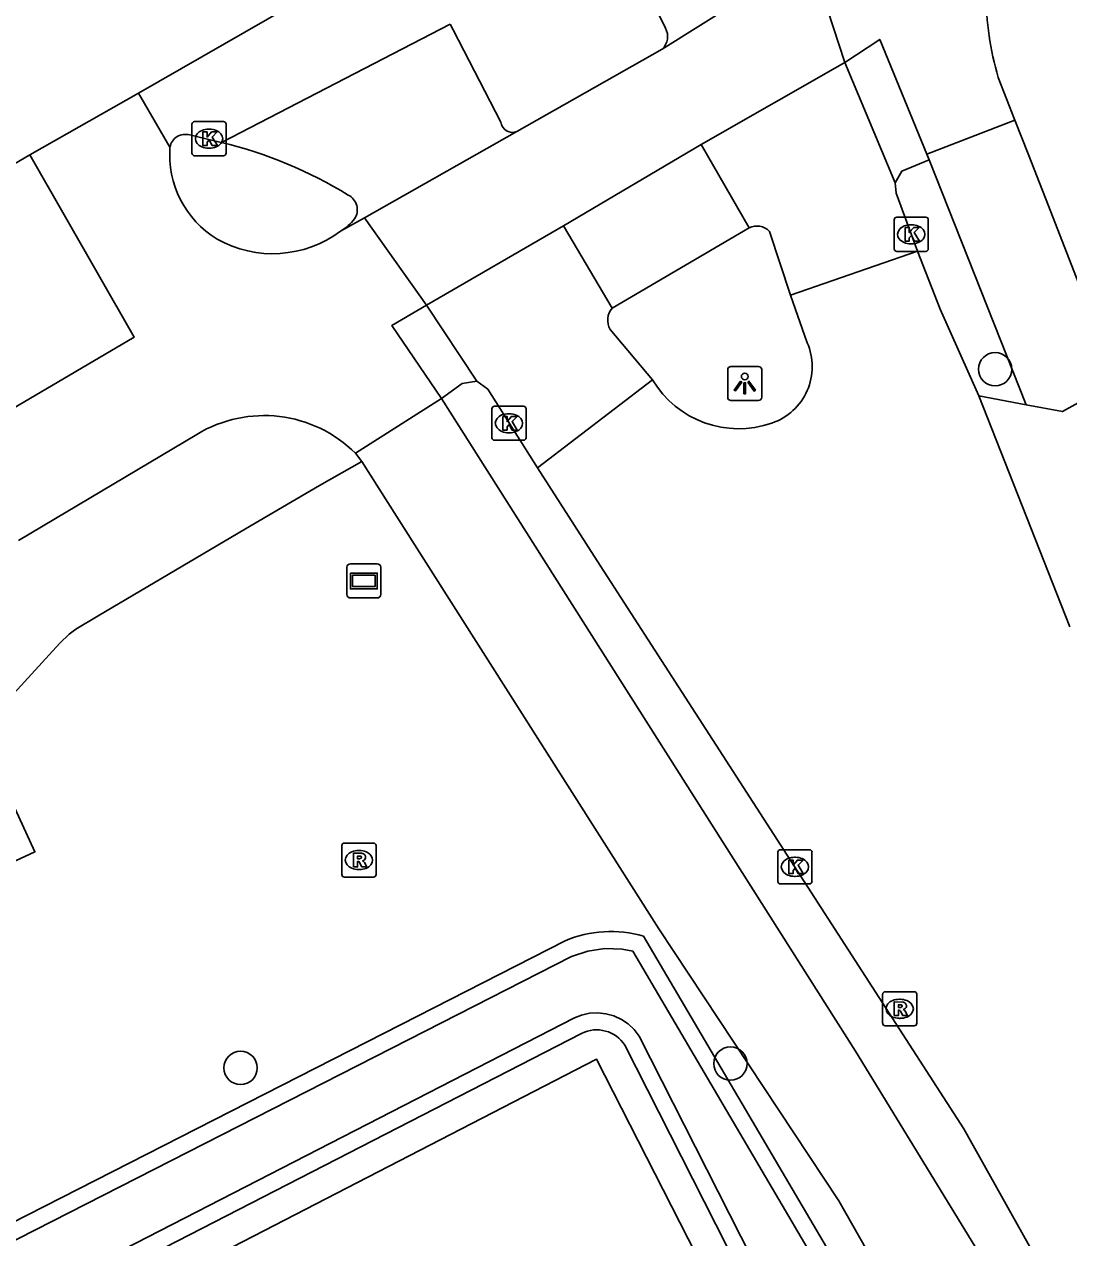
# Model space of a CAD drawing. Extents: x 158838 to 160074, y 386376 to 387776.
# Drawn here: x 159636.68 to 159667.32, y 387637.91 to 387673.5 of the extents above; entities that cross this region are included whole.
import ezdxf

# ---------------------------------------------------------------- set-up
doc = ezdxf.new("R2010")
doc.units = 0
for name, color, linetype in [('IMGEO_Boom', 7, 'Continuous'), ('IMGEO_Fietspad_gesloten', 7, 'Continuous'), ('IMGEO_Fietspad_open', 7, 'Continuous'), ('IMGEO_Groenvoorziening', 7, 'Continuous'), ('IMGEO_Hek', 7, 'Continuous'), ('IMGEO_Kolk', 7, 'Continuous'), ('IMGEO_Lichtpunt', 7, 'Continuous'), ('IMGEO_Pand', 7, 'Continuous'), ('IMGEO_Reclamebord', 7, 'Continuous'), ('IMGEO_Rijbaan_lokaal_gesloten', 7, 'Continuous'), ('IMGEO_Rijbaan_lokaal_open', 7, 'Continuous'), ('IMGEO_Rioolput', 7, 'Continuous'), ('IMGEO_Voetpad_open', 7, 'Continuous'), ('IMGEO_Waterloop', 7, 'Continuous')]:
    doc.layers.add(name, color=color, linetype=linetype)

msp = doc.modelspace()

# ---------------------------------------------------------------- linework, layer by layer
at = {"layer": 'IMGEO_Boom'}
for centre in [(159665.158, 387663.378), (159643.024, 387642.887), (159657.392, 387643.014)]:
    msp.add_circle(centre, 0.489, dxfattribs=at)
at = {"layer": 'IMGEO_Fietspad_gesloten'}
for points in [[(159659.729, 387675.498), (159660.751, 387672.373)], [(159660.751, 387672.373), (159661.773, 387673.052), (159663.153, 387669.692)], [(159651.128, 387670.351), (159655.388, 387672.767)], [(159665.74, 387670.687), (159665.251, 387671.94)], [(159663.153, 387669.692), (159665.74, 387670.687)], [(159636.843, 387669.666), (159639.899, 387664.318), (159634.757, 387661.301)], [(159652.491, 387667.588), (159656.53, 387669.969)], [(159648.481, 387665.262), (159646.656, 387667.824)], [(159648.915, 387662.52), (159647.462, 387664.667), (159648.481, 387665.262)], [(159646.393, 387660.915), (159646.503, 387660.985), (159648.915, 387662.52)], [(159636.51, 387658.356), (159641.743, 387661.47)]]:
    msp.add_lwpolyline(points, dxfattribs=at)
for centre, radius, start, end in [((159672.754, 387674.25), 7.851, 178.8138, 197.1154), ((159643.837, 387669.672), 2.895, 175.5171, 238.6779), ((159643.968, 387670.097), 3.328, 240.5612, 306.7292), ((159643.713, 387658.22), 3.801, 45.1637, 121.2237)]:
    msp.add_arc(centre, radius, start, end, dxfattribs=at)
at = {"layer": 'IMGEO_Fietspad_open'}
for points in [[(159665.74, 387670.687), (159666.125, 387669.701), (159666.638, 387668.401), (159668.73, 387663.021)], [(159663.153, 387669.692), (159663.224, 387669.52)], [(159666.068, 387662.338), (159663.224, 387669.52)], [(159668.73, 387663.021), (159667.131, 387662.14), (159666.068, 387662.338)], [(159665.87, 387635.514), (159661.06, 387643.376), (159648.915, 387662.52)], [(159646.583, 387660.675), (159646.393, 387660.915)], [(159646.583, 387660.675), (159647.595, 387659.071), (159655.291, 387646.962), (159660.574, 387638.992), (159663.615, 387633.633), (159671.799, 387618.217), (159683.61, 387595.054), (159689.557, 387583.602)]]:
    msp.add_lwpolyline(points, dxfattribs=at)
at = {"layer": 'IMGEO_Groenvoorziening'}
for points in [[(159470.092, 387553.611), (159500, 387568.857), (159648.212, 387644.409), (159652.54, 387646.615)], [(159654.846, 387646.753), (159662.289, 387634.092), (159688.02, 387583.128), (159686.69, 387582.431), (159685.608, 387581.863), (159654.296, 387643.551)], [(159653.025, 387643.901), (159500, 387565.32)], [(159685.032, 387581.281), (159653.468, 387643.142), (159568.688, 387599.413)]]:
    msp.add_lwpolyline(points, dxfattribs=at)
for centre, radius, start, end in [((159653.888, 387643.426), 3.462, 73.9356, 112.9138), ((159653.465, 387643.016), 0.988, 32.7693, 116.4384)]:
    msp.add_arc(centre, radius, start, end, dxfattribs=at)
at = {"layer": 'IMGEO_Hek'}
msp.add_lwpolyline([(159685.032, 387581.281), (159653.468, 387643.142), (159568.688, 387599.413)], dxfattribs=at)
at = {"layer": 'IMGEO_Kolk'}
for p, q in [((159641.596, 387669.716), (159641.596, 387670.568)), ((159641.671, 387670.642), (159642.523, 387670.642)), ((159642.084, 387670.422), (159642.109, 387670.422)), ((159642.597, 387670.568), (159642.597, 387669.716)), ((159642.523, 387669.642), (159641.671, 387669.642)), ((159642.107, 387669.862), (159642.082, 387669.862)), ((159662.195, 387666.912), (159662.195, 387667.764)), ((159662.27, 387667.838), (159663.122, 387667.838)), ((159662.683, 387667.618), (159662.708, 387667.618)), ((159663.196, 387667.764), (159663.196, 387666.912)), ((159663.122, 387666.838), (159662.27, 387666.838)), ((159662.706, 387667.058), (159662.681, 387667.058)), ((159650.395, 387661.37), (159650.395, 387662.222)), ((159650.47, 387662.296), (159651.322, 387662.296)), ((159651.396, 387662.222), (159651.396, 387661.37)), ((159650.883, 387662.076), (159650.908, 387662.076)), ((159650.906, 387661.516), (159650.881, 387661.516)), ((159651.322, 387661.296), (159650.47, 387661.296)), ((159658.784, 387648.359), (159658.784, 387649.211)), ((159658.859, 387649.285), (159659.711, 387649.285)), ((159659.272, 387649.065), (159659.297, 387649.065)), ((159659.785, 387649.211), (159659.785, 387648.359)), ((159659.711, 387648.285), (159658.859, 387648.285)), ((159659.295, 387648.505), (159659.27, 387648.505))]:
    msp.add_line(p, q, dxfattribs=at)
for points in [[(159641.596, 387669.716), (159641.596, 387670.568)], [(159641.671, 387670.642), (159642.523, 387670.642)], [(159641.917, 387670.342), (159642.04, 387670.342), (159642.04, 387670.191), (159642.17, 387670.342), (159642.334, 387670.342), (159642.188, 387670.191), (159642.341, 387669.942), (159642.189, 387669.942), (159642.104, 387670.106), (159642.04, 387670.039), (159642.04, 387669.942), (159641.917, 387669.942), (159641.917, 387670.342)], [(159642.597, 387670.568), (159642.597, 387669.716)], [(159642.523, 387669.642), (159641.671, 387669.642)], [(159662.195, 387666.912), (159662.195, 387667.764)], [(159662.27, 387667.838), (159663.122, 387667.838)], [(159662.516, 387667.538), (159662.639, 387667.538), (159662.639, 387667.387), (159662.769, 387667.538), (159662.933, 387667.538), (159662.787, 387667.387), (159662.94, 387667.138), (159662.788, 387667.138), (159662.703, 387667.302), (159662.639, 387667.235), (159662.639, 387667.138), (159662.516, 387667.138), (159662.516, 387667.538)], [(159663.196, 387667.764), (159663.196, 387666.912)], [(159663.122, 387666.838), (159662.27, 387666.838)], [(159650.395, 387661.37), (159650.395, 387662.222)], [(159650.47, 387662.296), (159651.322, 387662.296)], [(159651.396, 387662.222), (159651.396, 387661.37)], [(159650.716, 387661.996), (159650.839, 387661.996), (159650.839, 387661.845), (159650.969, 387661.996), (159651.133, 387661.996), (159650.987, 387661.845), (159651.14, 387661.596), (159650.988, 387661.596), (159650.903, 387661.76), (159650.839, 387661.693), (159650.839, 387661.596), (159650.716, 387661.596), (159650.716, 387661.996)], [(159651.322, 387661.296), (159650.47, 387661.296)], [(159658.784, 387648.359), (159658.784, 387649.211)], [(159658.859, 387649.285), (159659.711, 387649.285)], [(159659.105, 387648.985), (159659.228, 387648.985), (159659.228, 387648.834), (159659.358, 387648.985), (159659.522, 387648.985), (159659.376, 387648.834), (159659.529, 387648.585), (159659.377, 387648.585), (159659.292, 387648.749), (159659.228, 387648.682), (159659.228, 387648.585), (159659.105, 387648.585), (159659.105, 387648.985)], [(159659.785, 387649.211), (159659.785, 387648.359)], [(159659.711, 387648.285), (159658.859, 387648.285)]]:
    msp.add_lwpolyline(points, dxfattribs=at)
for centre, start, end in [((159641.673, 387670.566), 91.552, 178.448), ((159641.673, 387670.566), 91.552, 178.448), ((159642.521, 387670.566), 1.552, 88.448), ((159642.521, 387670.566), 1.552, 88.448), ((159641.673, 387669.718), 181.552, 268.448), ((159641.673, 387669.718), 181.552, 268.448), ((159642.521, 387669.718), 271.552, 358.448), ((159642.521, 387669.718), 271.552, 358.448), ((159662.272, 387667.762), 91.552, 178.448), ((159662.272, 387667.762), 91.552, 178.448), ((159663.12, 387667.762), 1.552, 88.448), ((159663.12, 387667.762), 1.552, 88.448), ((159662.272, 387666.914), 181.552, 268.448), ((159662.272, 387666.914), 181.552, 268.448), ((159663.12, 387666.914), 271.552, 358.448), ((159663.12, 387666.914), 271.552, 358.448), ((159650.472, 387662.22), 91.552, 178.448), ((159650.472, 387662.22), 91.552, 178.448), ((159651.32, 387662.22), 1.552, 88.448), ((159651.32, 387662.22), 1.552, 88.448), ((159650.472, 387661.372), 181.552, 268.448), ((159650.472, 387661.372), 181.552, 268.448), ((159651.32, 387661.372), 271.552, 358.448), ((159651.32, 387661.372), 271.552, 358.448), ((159658.861, 387649.209), 91.552, 178.448), ((159658.861, 387649.209), 91.552, 178.448), ((159659.709, 387649.209), 1.552, 88.448), ((159659.709, 387649.209), 1.552, 88.448), ((159658.861, 387648.361), 181.552, 268.448), ((159658.861, 387648.361), 181.552, 268.448), ((159659.709, 387648.361), 271.552, 358.448), ((159659.709, 387648.361), 271.552, 358.448)]:
    msp.add_arc(centre, 0.0765, start, end, dxfattribs=at)
for centre, major_axis, ratio, start_param, end_param in [((159642.083, 387670.142), (-0.387, 0.002), 0.722429, 4.712389, 7.853982), ((159642.108, 387670.142), (-0.39, 0.002), 0.717154, 1.570796, 4.712389), ((159662.682, 387667.338), (-0.387, 0.002), 0.722429, 4.712389, 7.853982), ((159662.707, 387667.338), (-0.39, 0.002), 0.717154, 1.570796, 4.712389), ((159650.882, 387661.796), (-0.387, 0.002), 0.722429, 4.712389, 7.853982), ((159650.907, 387661.796), (-0.39, 0.002), 0.717154, 1.570796, 4.712389), ((159659.271, 387648.785), (-0.387, 0.002), 0.722429, 4.712389, 7.853982), ((159659.296, 387648.785), (-0.39, 0.002), 0.717154, 1.570796, 4.712389)]:
    msp.add_ellipse(centre, major_axis=major_axis, ratio=ratio, start_param=start_param, end_param=end_param, dxfattribs=at)
at = {"layer": 'IMGEO_Lichtpunt'}
for p, q in [((159657.313, 387663.368), (159657.313, 387662.561)), ((159657.313, 387663.368), (159657.313, 387662.561)), ((159658.215, 387663.463), (159657.407, 387663.463)), ((159658.215, 387663.463), (159657.407, 387663.463)), ((159658.309, 387662.561), (159658.309, 387663.368)), ((159658.309, 387662.561), (159658.309, 387663.368)), ((159657.407, 387662.467), (159658.215, 387662.467)), ((159657.407, 387662.467), (159658.215, 387662.467))]:
    msp.add_line(p, q, dxfattribs=at)
for points in [[(159657.687, 387663.032), (159657.726, 387663.004), (159657.538, 387662.742), (159657.5, 387662.769), (159657.687, 387663.032)], [(159657.789, 387662.984), (159657.836, 387662.984), (159657.836, 387662.662), (159657.789, 387662.662), (159657.789, 387662.984)], [(159657.899, 387663.004), (159657.937, 387663.031), (159658.124, 387662.769), (159658.085, 387662.741), (159657.899, 387663.004)]]:
    msp.add_lwpolyline(points, dxfattribs=at)
msp.add_circle((159657.812, 387663.166), 0.0994, dxfattribs=at)
for centre, start, end in [((159657.407, 387663.368), 90, 180), ((159657.407, 387663.368), 90, 180), ((159658.215, 387663.368), 0, 90), ((159658.215, 387663.368), 0, 90), ((159657.407, 387662.561), 180, 270), ((159657.407, 387662.561), 180, 270), ((159658.215, 387662.561), 270, 0), ((159658.215, 387662.561), 270, 360)]:
    msp.add_arc(centre, 0.0946, start, end, dxfattribs=at)
at = {"layer": 'IMGEO_Pand'}
msp.add_lwpolyline([(159635.743, 387651.912), (159636.989, 387649.222), (159634.287, 387647.976), (159633.208, 387650.315)], dxfattribs=at)
at = {"layer": 'IMGEO_Reclamebord'}
for p, q in [((159646.144, 387656.77), (159646.144, 387657.57)), ((159646.144, 387657.57), (159646.144, 387656.77)), ((159646.244, 387657.67), (159647.034, 387657.67)), ((159647.034, 387657.67), (159646.244, 387657.67)), ((159647.134, 387657.57), (159647.134, 387656.77)), ((159647.134, 387656.77), (159647.134, 387657.57)), ((159647.034, 387656.67), (159646.244, 387656.67)), ((159646.244, 387656.67), (159647.034, 387656.67))]:
    msp.add_line(p, q, dxfattribs=at)
for points in [[(159646.245, 387657.402), (159647.033, 387657.402), (159647.033, 387656.938), (159646.245, 387656.938), (159646.245, 387657.402)], [(159646.31, 387657.337), (159646.31, 387657.003), (159646.968, 387657.003), (159646.968, 387657.337), (159646.31, 387657.337)]]:
    msp.add_lwpolyline(points, dxfattribs=at)
for centre, start, end in [((159646.244, 387657.57), 90, 180), ((159646.244, 387657.57), 90, 180), ((159647.034, 387657.57), 0, 90), ((159647.034, 387657.57), 360, 90), ((159646.244, 387656.77), 180, 270), ((159646.244, 387656.77), 180, 270), ((159647.034, 387656.77), 270, 0), ((159647.034, 387656.77), 270, 0)]:
    msp.add_arc(centre, 0.1, start, end, dxfattribs=at)
at = {"layer": 'IMGEO_Rijbaan_lokaal_gesloten'}
for points in [[(159640.027, 387671.478), (159660.667, 387683.33)], [(159636.843, 387669.666), (159640.027, 387671.478)], [(159632.157, 387666.924), (159636.843, 387669.666)]]:
    msp.add_lwpolyline(points, dxfattribs=at)
at = {"layer": 'IMGEO_Rijbaan_lokaal_open'}
for points in [[(159655.484, 387673.387), (159654.188, 387676.038)], [(159655.388, 387672.767), (159659.729, 387675.498)], [(159649.17, 387673.498), (159642.462, 387670.031)], [(159649.17, 387673.498), (159649.257, 387673.33), (159650.656, 387670.625)], [(159656.53, 387669.969), (159660.751, 387672.373)], [(159660.751, 387672.373), (159662.222, 387668.843)], [(159640.951, 387669.898), (159640.027, 387671.478)], [(159646.656, 387667.824), (159651.128, 387670.351)], [(159642.462, 387670.031), (159642.328, 387670.063), (159641.532, 387670.253)], [(159657.943, 387667.525), (159656.53, 387669.969)], [(159662.222, 387668.843), (159662.25, 387668.543), (159662.884, 387666.843)], [(159646.656, 387667.824), (159645.958, 387667.43)], [(159648.481, 387665.262), (159652.491, 387667.588)], [(159652.491, 387667.588), (159653.923, 387665.175)], [(159659.155, 387665.549), (159658.538, 387667.423)], [(159662.884, 387666.843), (159659.155, 387665.549)], [(159662.884, 387666.843), (159663.542, 387665.14), (159664.68, 387662.596)], [(159659.644, 387664.158), (159659.155, 387665.549)], [(159649.954, 387663.029), (159648.481, 387665.262)], [(159653.862, 387664.545), (159655.107, 387663.069)], [(159651.731, 387660.49), (159650.279, 387662.794), (159649.954, 387663.029)], [(159655.107, 387663.069), (159651.731, 387660.49)], [(159667.351, 387655.82), (159664.68, 387662.596)], [(159691.736, 387588.957), (159690.235, 387591.935), (159689.824, 387592.612), (159672.895, 387625.634), (159664.24, 387641.102), (159653.479, 387657.763), (159651.731, 387660.49)]]:
    msp.add_lwpolyline(points, dxfattribs=at)
for centre, radius, start, end in [((159655.045, 387673.137), 0.505, 312.7691, 29.6275), ((159650.998, 387670.67), 0.345, 187.5714, 292.1575), ((159641.406, 387669.805), 0.465, 74.3331, 168.5181), ((159639.458, 387657.532), 12.855, 58.46, 76.4842), ((159645.958, 387668.056), 0.487, 327.0813, 62.6485), ((159645.178, 387668.726), 1.513, 301.0474, 321.8185), ((159658.171, 387667.071), 0.508, 43.8248, 116.7201), ((159654.347, 387664.816), 0.555, 139.726, 209.2131), ((159658.038, 387663.457), 1.753, 289.0954, 23.5719), ((159657.636, 387664.582), 2.947, 210.8945, 289.318)]:
    msp.add_arc(centre, radius, start, end, dxfattribs=at)
at = {"layer": 'IMGEO_Rioolput'}
for p, q in [((159645.994, 387648.557), (159645.994, 387649.409)), ((159646.069, 387649.483), (159646.921, 387649.483)), ((159646.995, 387649.409), (159646.995, 387648.557)), ((159646.482, 387649.263), (159646.507, 387649.263)), ((159646.505, 387648.703), (159646.48, 387648.703)), ((159646.921, 387648.483), (159646.069, 387648.483)), ((159661.933, 387645.121), (159662.785, 387645.121)), ((159661.858, 387644.195), (159661.858, 387645.047)), ((159662.346, 387644.901), (159662.371, 387644.901)), ((159662.859, 387645.047), (159662.859, 387644.195)), ((159662.785, 387644.121), (159661.933, 387644.121)), ((159662.369, 387644.341), (159662.344, 387644.341))]:
    msp.add_line(p, q, dxfattribs=at)
for points in [[(159645.994, 387648.557), (159645.994, 387649.409)], [(159646.069, 387649.483), (159646.921, 387649.483)], [(159646.995, 387649.409), (159646.995, 387648.557)], [(159646.583, 387649.181), (159646.331, 387649.183), (159646.331, 387648.783)], [(159646.509, 387649.102), (159646.455, 387649.102), (159646.455, 387649.021)], [(159646.455, 387649.021), (159646.507, 387649.021)], [(159646.331, 387648.783), (159646.455, 387648.783), (159646.455, 387648.945), (159646.466, 387648.945)], [(159646.513, 387648.916), (159646.584, 387648.783), (159646.724, 387648.783), (159646.659, 387648.909)], [(159646.921, 387648.483), (159646.069, 387648.483)], [(159661.933, 387645.121), (159662.785, 387645.121)], [(159661.858, 387644.195), (159661.858, 387645.047)], [(159662.447, 387644.819), (159662.195, 387644.821), (159662.195, 387644.421)], [(159662.373, 387644.74), (159662.319, 387644.74), (159662.319, 387644.659)], [(159662.859, 387645.047), (159662.859, 387644.195)], [(159662.195, 387644.421), (159662.319, 387644.421), (159662.319, 387644.583), (159662.33, 387644.583)], [(159662.319, 387644.659), (159662.371, 387644.659)], [(159662.377, 387644.554), (159662.448, 387644.421), (159662.588, 387644.421), (159662.523, 387644.547)], [(159662.785, 387644.121), (159661.933, 387644.121)]]:
    msp.add_lwpolyline(points, dxfattribs=at)
for centre, radius, start, end in [((159646.071, 387649.407), 0.0765, 91.552, 178.448), ((159646.071, 387649.407), 0.0765, 91.552, 178.448), ((159646.919, 387649.407), 0.0765, 1.552, 88.448), ((159646.919, 387649.407), 0.0765, 1.552, 88.448), ((159646.491, 387649.21), 0.19, 274.7715, 282.9687), ((159646.515, 387649.006), 0.0964, 77.0061, 93.1865), ((159646.529, 387649.063), 0.0378, 276.6634, 79.6772), ((159646.582, 387649.071), 0.109, 350.3612, 89.416), ((159646.58, 387649.071), 0.112, 277.5842, 350.9817), ((159646.465, 387648.892), 0.0533, 26.0293, 88.6989), ((159646.564, 387648.856), 0.108, 29.5134, 73.7905), ((159646.071, 387648.559), 0.0765, 181.552, 268.448), ((159646.071, 387648.559), 0.0765, 181.552, 268.448), ((159646.919, 387648.559), 0.0765, 271.552, 358.448), ((159646.919, 387648.559), 0.0765, 271.552, 358.448), ((159661.935, 387645.045), 0.0765, 91.552, 178.448), ((159661.935, 387645.045), 0.0765, 91.552, 178.448), ((159662.783, 387645.045), 0.0765, 1.552, 88.448), ((159662.783, 387645.045), 0.0765, 1.552, 88.448), ((159662.379, 387644.644), 0.0964, 77.0061, 93.1865), ((159662.393, 387644.701), 0.0378, 276.6634, 79.6772), ((159662.446, 387644.709), 0.109, 350.3612, 89.416), ((159662.329, 387644.53), 0.0533, 26.0293, 88.6989), ((159662.355, 387644.848), 0.19, 274.7715, 282.9687), ((159662.444, 387644.709), 0.112, 277.5842, 350.9817), ((159662.428, 387644.494), 0.108, 29.5134, 73.7905), ((159661.935, 387644.197), 0.0765, 181.552, 268.448), ((159661.935, 387644.197), 0.0765, 181.552, 268.448), ((159662.783, 387644.197), 0.0765, 271.552, 358.448), ((159662.783, 387644.197), 0.0765, 271.552, 358.448)]:
    msp.add_arc(centre, radius, start, end, dxfattribs=at)
for centre, major_axis, ratio, start_param, end_param in [((159646.481, 387648.983), (-0.387, 0.002), 0.722429, 4.712389, 7.853982), ((159646.506, 387648.983), (-0.39, 0.002), 0.717154, 1.570796, 4.712389), ((159662.345, 387644.621), (-0.387, 0.002), 0.722429, 4.712389, 7.853982), ((159662.37, 387644.621), (-0.39, 0.002), 0.717154, 1.570796, 4.712389)]:
    msp.add_ellipse(centre, major_axis=major_axis, ratio=ratio, start_param=start_param, end_param=end_param, dxfattribs=at)
at = {"layer": 'IMGEO_Voetpad_open'}
for points in [[(159663.224, 387669.52), (159662.419, 387669.187), (159662.222, 387668.843)], [(159657.943, 387667.525), (159653.923, 387665.175)], [(159649.954, 387663.029), (159649.524, 387662.961), (159648.915, 387662.52)], [(159664.68, 387662.596), (159666.068, 387662.338)], [(159635.743, 387651.912), (159635.305, 387652.723), (159635.846, 387653.297), (159637.716, 387655.346), (159637.996, 387655.613), (159638.19, 387655.755), (159638.844, 387656.142), (159643.165, 387658.696), (159645.34, 387659.967), (159646.583, 387660.675)]]:
    msp.add_lwpolyline(points, dxfattribs=at)
at = {"layer": 'IMGEO_Waterloop'}
for points in [[(159661.853, 387633.854), (159654.531, 387646.31), (159654.214, 387646.372), (159653.711, 387646.385), (159653.213, 387646.313), (159652.731, 387646.156), (159648.437, 387643.967), (159500.225, 387568.415), (159470.38, 387553.201)], [(159470.11, 387552.184), (159470.909, 387550.939), (159499.773, 387565.761), (159652.819, 387644.353), (159653.027, 387644.436), (159653.262, 387644.488), (159653.503, 387644.501), (159653.742, 387644.476), (159653.974, 387644.412), (159654.193, 387644.311), (159654.393, 387644.177), (159654.568, 387644.012), (159654.718, 387643.816), (159685.823, 387582.536), (159686.462, 387582.871), (159687.357, 387583.341), (159681.904, 387594.156), (159661.853, 387633.854)]]:
    msp.add_lwpolyline(points, dxfattribs=at)

doc.saveas('drawing.dxf')
